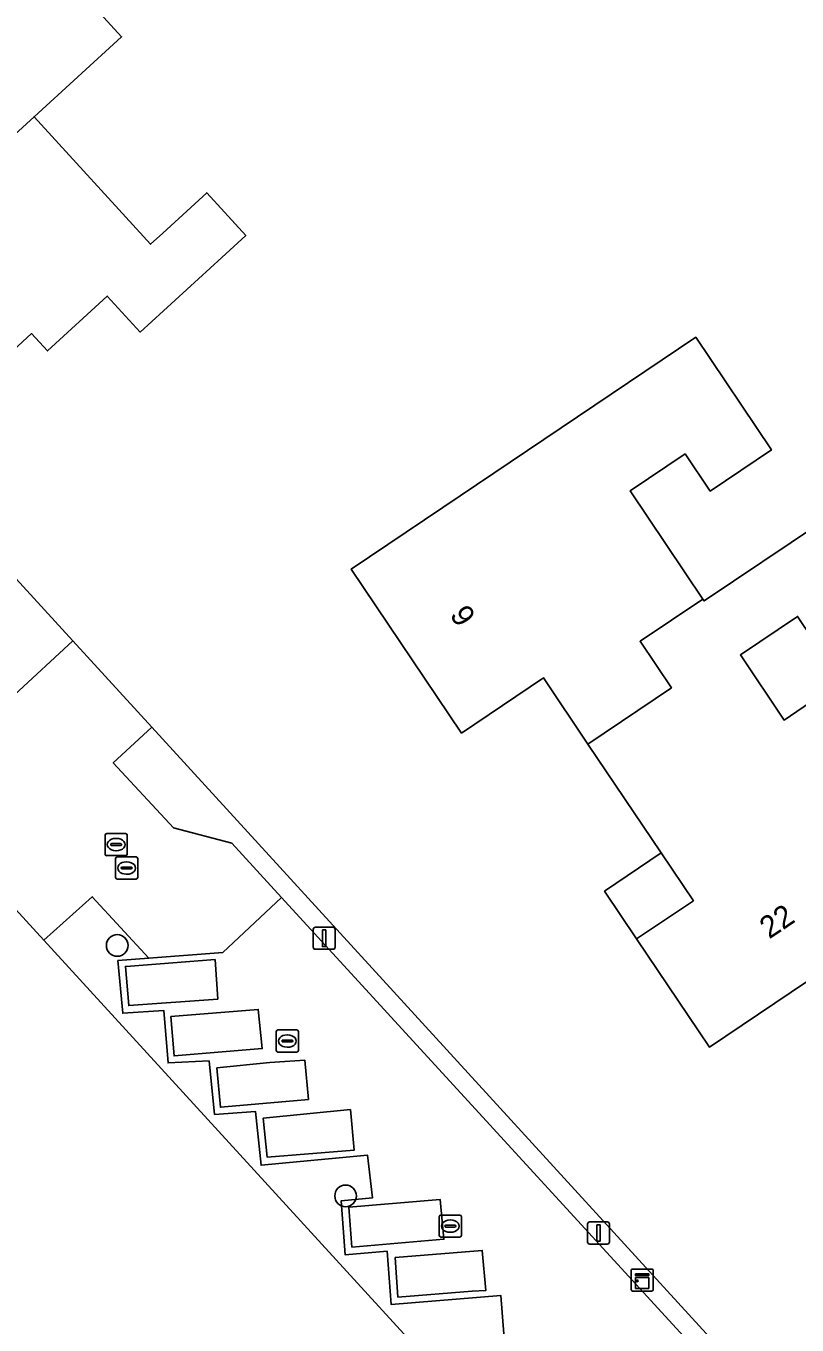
# Model space of a CAD drawing. Extents: x 161772 to 163126, y 383092 to 383917.
# Drawn here: x 162753.4 to 162788.3, y 383803.5 to 383862.3 of the extents above; entities that cross this region are included whole.
import ezdxf

# ---------------------------------------------------------------- set-up
doc = ezdxf.new("R2010")
doc.units = 0
for name, color, linetype in [('IMGEO_Boom', 7, 'Continuous'), ('IMGEO_Erf', 7, 'Continuous'), ('IMGEO_Kast', 7, 'Continuous'), ('IMGEO_Kolk', 7, 'Continuous'), ('IMGEO_Lichtmast', 7, 'Continuous'), ('IMGEO_Pand', 7, 'Continuous'), ('IMGEO_Pand_nummerreeks', 7, 'Continuous'), ('IMGEO_Pand_overbouw', 7, 'Continuous'), ('IMGEO_Parkeervlak_open', 7, 'Continuous'), ('IMGEO_Rioolput', 7, 'Continuous'), ('IMGEO_Voetpad_open', 7, 'Continuous'), ('IMGEO_Woonerf_open', 7, 'Continuous')]:
    doc.layers.add(name, color=color, linetype=linetype)

msp = doc.modelspace()

# ---------------------------------------------------------------- linework, layer by layer
at = {"layer": 'IMGEO_Boom'}
for centre in [(162757.574, 383820.672), (162767.907, 383809.345)]:
    msp.add_circle(centre, 0.489, dxfattribs=at)
at = {"layer": 'IMGEO_Erf'}
for points in [[(162792.575, 383884.453), (162783.51, 383883.394), (162766.388, 383881.393), (162758.734, 383880.499), (162755.624, 383880.136), (162755.559, 383880.857), (162733.821, 383878.307), (162722.946, 383877.029), (162724.098, 383868.834), (162730.524, 383861.81), (162755.56, 383834.448), (162759.132, 383830.545), (162785.832, 383801.364)], [(162778.448, 383794.471), (162754.257, 383820.906), (162741.585, 383834.755), (162739.511, 383837.021), (162735.905, 383840.961), (162733.883, 383843.17), (162727.254, 383850.414), (162719.685, 383858.685), (162714.107, 383864.78), (162703.698, 383876.155)], [(162752.76, 383867.251), (162757.767, 383861.771), (162753.809, 383858.155), (162759.079, 383852.387), (162759.63, 383852.892), (162761.621, 383854.718), (162763.389, 383852.789), (162762.302, 383851.793), (162758.616, 383848.414), (162757.121, 383850.046), (162754.416, 383847.566), (162753.698, 383848.349), (162751.622, 383846.447), (162749.818, 383848.416), (162749.609, 383848.224), (162748.904, 383848.994), (162748.116, 383849.028), (162747.031, 383850.211), (162747.067, 383851.037), (162746.59, 383851.558), (162741.621, 383856.98), (162736.757, 383862.287)], [(162793.974, 383822.543), (162784.366, 383816.078), (162781.075, 383820.969), (162783.642, 383822.694), (162782.19, 383824.855), (162778.873, 383829.784), (162776.863, 383832.771), (162773.153, 383830.275), (162768.161, 383837.695), (162772.31, 383840.487), (162783.748, 383848.183), (162787.175, 383843.088), (162784.403, 383841.223), (162783.269, 383842.907), (162780.78, 383841.232), (162784.071, 383836.34), (162784.129, 383836.254), (162789.389, 383839.793)], [(162788.357, 383835.554), (162785.768, 383833.812), (162787.749, 383830.866), (162789.234, 383831.865)]]:
    msp.add_lwpolyline(points, dxfattribs=at)
at = {"layer": 'IMGEO_Kast'}
for p, q in [((162780.829, 383805.112), (162780.829, 383805.953)), ((162780.829, 383805.953), (162780.829, 383805.112)), ((162780.904, 383806.037), (162781.745, 383806.037)), ((162781.745, 383806.037), (162780.904, 383806.037)), ((162781.829, 383805.962), (162781.829, 383805.121)), ((162781.829, 383805.121), (162781.829, 383805.962)), ((162781.754, 383805.037), (162780.913, 383805.037)), ((162780.913, 383805.037), (162781.754, 383805.037))]:
    msp.add_line(p, q, dxfattribs=at)
for points in [[(162781.024, 383805.827), (162781.624, 383805.827), (162781.624, 383805.742), (162781.024, 383805.742), (162781.024, 383805.827)], [(162781.024, 383805.652), (162781.624, 383805.652), (162781.624, 383805.163), (162781.024, 383805.163), (162781.024, 383805.652)]]:
    msp.add_lwpolyline(points, dxfattribs=at)
msp.add_circle((162781.108, 383805.501), 0.0377, dxfattribs=at)
for centre, start, end in [((162780.907, 383805.959), 92.4484, 184.28452), ((162780.907, 383805.959), 92.4484, 184.28452), ((162781.751, 383805.959), 2.4484, 94.28452), ((162781.751, 383805.959), 2.4484, 94.28452), ((162780.907, 383805.115), 182.4484, 274.28452), ((162780.907, 383805.115), 182.4484, 274.28452), ((162781.751, 383805.115), 272.4484, 4.28452), ((162781.751, 383805.115), 272.4484, 4.28452)]:
    msp.add_arc(centre, 0.0779, start, end, dxfattribs=at)
at = {"layer": 'IMGEO_Kolk'}
for p, q in [((162757.499, 383823.748), (162757.499, 383824.6)), ((162757.574, 383824.674), (162758.426, 383824.674)), ((162758.5, 383824.6), (162758.5, 383823.748)), ((162757.758, 383824.168), (162757.758, 383824.18)), ((162758.196, 383824.131), (162757.798, 383824.131)), ((162757.801, 383824.217), (162758.199, 383824.217)), ((162757.987, 383824.454), (162758.012, 383824.454)), ((162758.242, 383824.18), (162758.242, 383824.168)), ((162758.426, 383823.674), (162757.574, 383823.674)), ((162758.01, 383823.894), (162757.985, 383823.894)), ((162764.846, 383816.85), (162765.698, 383816.85)), ((162764.771, 383815.924), (162764.771, 383816.776)), ((162765.03, 383816.344), (162765.03, 383816.356)), ((162765.468, 383816.307), (162765.07, 383816.307)), ((162765.073, 383816.393), (162765.471, 383816.393)), ((162765.259, 383816.63), (162765.284, 383816.63)), ((162765.514, 383816.356), (162765.514, 383816.344)), ((162765.772, 383816.776), (162765.772, 383815.924)), ((162765.698, 383815.85), (162764.846, 383815.85)), ((162765.282, 383816.07), (162765.257, 383816.07)), ((162772.145, 383807.554), (162772.145, 383808.406)), ((162772.22, 383808.48), (162773.072, 383808.48)), ((162772.633, 383808.26), (162772.658, 383808.26)), ((162773.146, 383808.406), (162773.146, 383807.554)), ((162773.072, 383807.48), (162772.22, 383807.48)), ((162772.404, 383807.974), (162772.404, 383807.986)), ((162772.842, 383807.937), (162772.444, 383807.937)), ((162772.447, 383808.023), (162772.845, 383808.023)), ((162772.656, 383807.7), (162772.631, 383807.7)), ((162772.888, 383807.986), (162772.888, 383807.974))]:
    msp.add_line(p, q, dxfattribs=at)
for points in [[(162757.499, 383823.748), (162757.499, 383824.6)], [(162757.574, 383824.674), (162758.426, 383824.674)], [(162758.5, 383824.6), (162758.5, 383823.748)], [(162758.426, 383823.674), (162757.574, 383823.674)], [(162764.846, 383816.85), (162765.698, 383816.85)], [(162764.771, 383815.924), (162764.771, 383816.776)], [(162765.772, 383816.776), (162765.772, 383815.924)], [(162765.698, 383815.85), (162764.846, 383815.85)], [(162772.145, 383807.554), (162772.145, 383808.406)], [(162772.22, 383808.48), (162773.072, 383808.48)], [(162773.146, 383808.406), (162773.146, 383807.554)], [(162773.072, 383807.48), (162772.22, 383807.48)]]:
    msp.add_lwpolyline(points, dxfattribs=at)
for centre, radius, start, end in [((162757.576, 383824.598), 0.0765, 91.55205, 178.44795), ((162757.576, 383824.598), 0.0765, 91.55205, 178.44795), ((162758.424, 383824.598), 0.0765, 1.55205, 88.44795), ((162758.424, 383824.598), 0.0765, 1.55205, 88.44795), ((162757.798, 383824.177), 0.0403, 85.87752, 175.75265), ((162757.795, 383824.167), 0.0366, 178.93798, 274.71019), ((162758.199, 383824.174), 0.043, 264.86636, 352.45326), ((162758.203, 383824.179), 0.0386, 1.73085, 96.63898), ((162757.576, 383823.75), 0.0765, 181.55205, 268.44795), ((162757.576, 383823.75), 0.0765, 181.55205, 268.44795), ((162758.424, 383823.75), 0.0765, 271.55205, 358.44795), ((162758.424, 383823.75), 0.0765, 271.55205, 358.44795), ((162764.848, 383816.774), 0.0765, 91.55205, 178.44795), ((162764.848, 383816.774), 0.0765, 91.55205, 178.44795), ((162765.696, 383816.774), 0.0765, 1.55205, 88.44795), ((162765.696, 383816.774), 0.0765, 1.55205, 88.44795), ((162765.07, 383816.353), 0.0403, 85.87752, 175.75265), ((162765.067, 383816.343), 0.0366, 178.93798, 274.71019), ((162765.471, 383816.35), 0.043, 264.86636, 352.45326), ((162765.475, 383816.355), 0.0386, 1.73085, 96.63898), ((162764.848, 383815.926), 0.0765, 181.55205, 268.44795), ((162764.848, 383815.926), 0.0765, 181.55205, 268.44795), ((162765.696, 383815.926), 0.0765, 271.55205, 358.44795), ((162765.696, 383815.926), 0.0765, 271.55205, 358.44795), ((162772.222, 383808.404), 0.0765, 91.55205, 178.44795), ((162772.222, 383808.404), 0.0765, 91.55205, 178.44795), ((162773.07, 383808.404), 0.0765, 1.55205, 88.44795), ((162773.07, 383808.404), 0.0765, 1.55205, 88.44795), ((162772.222, 383807.556), 0.0765, 181.55205, 268.44795), ((162772.222, 383807.556), 0.0765, 181.55205, 268.44795), ((162772.444, 383807.983), 0.0403, 85.87752, 175.75265), ((162772.441, 383807.973), 0.0366, 178.93798, 274.71019), ((162772.845, 383807.98), 0.043, 264.86636, 352.45326), ((162772.849, 383807.985), 0.0386, 1.73085, 96.63898), ((162773.07, 383807.556), 0.0765, 271.55205, 358.44795), ((162773.07, 383807.556), 0.0765, 271.55205, 358.44795)]:
    msp.add_arc(centre, radius, start, end, dxfattribs=at)
for centre, major_axis, ratio, start_param, end_param in [((162757.986, 383824.174), (-0.387, 0.002), 0.722429, 4.712389, 7.853982), ((162758.011, 383824.174), (-0.39, 0.002), 0.717154, 1.570796, 4.712389), ((162765.258, 383816.35), (-0.387, 0.002), 0.722429, 4.712389, 7.853982), ((162765.283, 383816.35), (-0.39, 0.002), 0.717154, 1.570796, 4.712389), ((162772.632, 383807.98), (-0.387, 0.002), 0.722429, 4.712389, 7.853982), ((162772.657, 383807.98), (-0.39, 0.002), 0.717154, 1.570796, 4.712389)]:
    msp.add_ellipse(centre, major_axis=major_axis, ratio=ratio, start_param=start_param, end_param=end_param, dxfattribs=at)
at = {"layer": 'IMGEO_Lichtmast'}
for p, q in [((162766.441, 383820.598), (162766.441, 383821.398)), ((162766.441, 383821.398), (162766.441, 383820.598)), ((162766.541, 383821.498), (162767.331, 383821.498)), ((162767.331, 383821.498), (162766.541, 383821.498)), ((162767.431, 383821.398), (162767.431, 383820.598)), ((162767.431, 383820.598), (162767.431, 383821.398)), ((162767.331, 383820.498), (162766.541, 383820.498)), ((162766.541, 383820.498), (162767.331, 383820.498)), ((162778.854, 383807.268), (162778.854, 383808.068)), ((162778.854, 383808.068), (162778.854, 383807.268)), ((162778.954, 383808.168), (162779.744, 383808.168)), ((162779.744, 383808.168), (162778.954, 383808.168)), ((162779.844, 383808.068), (162779.844, 383807.268)), ((162779.844, 383807.268), (162779.844, 383808.068)), ((162779.744, 383807.168), (162778.954, 383807.168)), ((162778.954, 383807.168), (162779.744, 383807.168))]:
    msp.add_line(p, q, dxfattribs=at)
for points in [[(162766.861, 383821.373), (162767.011, 383821.373), (162767.011, 383820.623), (162766.861, 383820.623), (162766.861, 383821.373)], [(162779.274, 383808.043), (162779.424, 383808.043), (162779.424, 383807.293), (162779.274, 383807.293), (162779.274, 383808.043)]]:
    msp.add_lwpolyline(points, dxfattribs=at)
for centre, start, end in [((162766.541, 383821.398), 90, 180), ((162766.541, 383821.398), 90, 180), ((162767.331, 383821.398), 0, 90), ((162767.331, 383821.398), 360, 90), ((162766.541, 383820.598), 180, 270), ((162766.541, 383820.598), 180, 270), ((162767.331, 383820.598), 270, 0), ((162767.331, 383820.598), 270, 0), ((162778.954, 383808.068), 90, 180), ((162778.954, 383808.068), 90, 180), ((162779.744, 383808.068), 0, 90), ((162779.744, 383808.068), 360, 90), ((162778.954, 383807.268), 180, 270), ((162778.954, 383807.268), 180, 270), ((162779.744, 383807.268), 270, 0), ((162779.744, 383807.268), 270, 0)]:
    msp.add_arc(centre, 0.1, start, end, dxfattribs=at)
at = {"layer": 'IMGEO_Pand'}
for points in [[(162752.632, 383867.391), (162748.683, 383863.775), (162741.621, 383856.98), (162746.59, 383851.558), (162753.809, 383858.155), (162757.767, 383861.771), (162752.76, 383867.251)], [(162746.59, 383851.558), (162747.067, 383851.037), (162747.031, 383850.211), (162748.116, 383849.028), (162748.904, 383848.994), (162749.609, 383848.224), (162749.818, 383848.416), (162751.622, 383846.447), (162753.698, 383848.349), (162754.416, 383847.566), (162757.121, 383850.046), (162758.616, 383848.414), (162762.302, 383851.793), (162763.389, 383852.789), (162761.621, 383854.718), (162759.63, 383852.892), (162759.079, 383852.387), (162753.809, 383858.155)], [(162784.071, 383836.34), (162780.78, 383841.232), (162783.269, 383842.907), (162784.403, 383841.223), (162787.175, 383843.088), (162783.748, 383848.183), (162772.31, 383840.487), (162768.161, 383837.695), (162773.153, 383830.275), (162776.863, 383832.771), (162778.873, 383829.784), (162782.65, 383832.325), (162781.233, 383834.431)], [(162789.234, 383831.865), (162787.749, 383830.866), (162785.768, 383833.812), (162788.357, 383835.554), (162789.748, 383833.489), (162792.42, 383835.287), (162789.629, 383839.436), (162789.389, 383839.793), (162784.129, 383836.254), (162784.071, 383836.34), (162781.233, 383834.431), (162782.65, 383832.325), (162778.873, 383829.784), (162782.19, 383824.855), (162783.642, 383822.694), (162781.075, 383820.969), (162784.366, 383816.078), (162793.974, 383822.543), (162791.429, 383826.327), (162792.483, 383827.036)]]:
    msp.add_lwpolyline(points, close=True, dxfattribs=at)
at = {"layer": 'IMGEO_Pand_overbouw'}
msp.add_lwpolyline([(162782.19, 383824.855), (162779.623, 383823.126), (162781.075, 383820.969), (162783.642, 383822.694)], close=True, dxfattribs=at)
at = {"layer": 'IMGEO_Parkeervlak_open'}
for points in [[(162758.175, 383819.738), (162757.944, 383819.723), (162758.097, 383817.953), (162762.121, 383818.246), (162761.999, 383820.03)], [(162763.951, 383817.78), (162760.002, 383817.455), (162760.148, 383815.68), (162764.134, 383816.007)], [(162764.478, 383815.375), (162762.086, 383815.133), (162762.241, 383813.356), (162765.554, 383813.64), (162766.224, 383813.708), (162766.062, 383815.486)], [(162764.177, 383812.866), (162764.356, 383811.098), (162768.296, 383811.419), (162768.121, 383813.251)], [(162768.054, 383808.832), (162768.19, 383807.027), (162772.353, 383807.382), (162772.186, 383809.177)], [(162770.151, 383806.555), (162770.271, 383804.768), (162773.634, 383805.034), (162774.249, 383805.062), (162774.09, 383806.879)]]:
    msp.add_lwpolyline(points, close=True, dxfattribs=at)
at = {"layer": 'IMGEO_Rioolput'}
for p, q in [((162757.024, 383824.808), (162757.024, 383825.66)), ((162757.099, 383825.734), (162757.951, 383825.734)), ((162758.025, 383825.66), (162758.025, 383824.808)), ((162757.283, 383825.228), (162757.283, 383825.24)), ((162757.721, 383825.191), (162757.323, 383825.191)), ((162757.326, 383825.277), (162757.724, 383825.277)), ((162757.512, 383825.514), (162757.537, 383825.514)), ((162757.767, 383825.24), (162757.767, 383825.228)), ((162757.951, 383824.734), (162757.099, 383824.734)), ((162757.535, 383824.954), (162757.51, 383824.954))]:
    msp.add_line(p, q, dxfattribs=at)
for points in [[(162757.024, 383824.808), (162757.024, 383825.66)], [(162757.099, 383825.734), (162757.951, 383825.734)], [(162758.025, 383825.66), (162758.025, 383824.808)], [(162757.951, 383824.734), (162757.099, 383824.734)]]:
    msp.add_lwpolyline(points, dxfattribs=at)
for centre, radius, start, end in [((162757.101, 383825.658), 0.0765, 91.55205, 178.44795), ((162757.101, 383825.658), 0.0765, 91.55205, 178.44795), ((162757.949, 383825.658), 0.0765, 1.55205, 88.44795), ((162757.949, 383825.658), 0.0765, 1.55205, 88.44795), ((162757.323, 383825.237), 0.0403, 85.87752, 175.75265), ((162757.32, 383825.227), 0.0366, 178.93798, 274.71019), ((162757.724, 383825.234), 0.043, 264.86636, 352.45326), ((162757.728, 383825.239), 0.0386, 1.73085, 96.63898), ((162757.101, 383824.81), 0.0765, 181.55205, 268.44795), ((162757.101, 383824.81), 0.0765, 181.55205, 268.44795), ((162757.949, 383824.81), 0.0765, 271.55205, 358.44795), ((162757.949, 383824.81), 0.0765, 271.55205, 358.44795)]:
    msp.add_arc(centre, radius, start, end, dxfattribs=at)
for centre, major_axis, ratio, start_param, end_param in [((162757.511, 383825.234), (-0.387, 0.002), 0.722429, 4.712389, 7.853982), ((162757.536, 383825.234), (-0.39, 0.002), 0.717154, 1.570796, 4.712389)]:
    msp.add_ellipse(centre, major_axis=major_axis, ratio=ratio, start_param=start_param, end_param=end_param, dxfattribs=at)
at = {"layer": 'IMGEO_Voetpad_open'}
for points in [[(162752.926, 383832.002), (162755.56, 383834.448), (162730.524, 383861.81)], [(162775.143, 383802.14), (162774.929, 383804.848), (162769.97, 383804.433), (162769.786, 383806.84), (162767.884, 383806.686), (162767.701, 383809.118), (162769.124, 383809.261), (162768.903, 383811.181), (162764.084, 383810.729), (162763.828, 383813.169), (162761.977, 383813.034), (162761.732, 383815.448), (162759.873, 383815.359), (162759.678, 383817.733), (162757.826, 383817.608), (162757.606, 383819.988), (162758.997, 383820.097), (162756.443, 383822.872), (162754.257, 383820.906), (162778.448, 383794.471)]]:
    msp.add_lwpolyline(points, dxfattribs=at)
msp.add_lwpolyline([(162759.132, 383830.545), (162757.392, 383828.939), (162760.119, 383825.998), (162762.761, 383825.294), (162765.006, 383822.838), (162784.026, 383802.09), (162783.934, 383802.002), (162785.36, 383800.541), (162785.832, 383801.364)], close=True, dxfattribs=at)
at = {"layer": 'IMGEO_Woonerf_open'}
for points in [[(162741.585, 383834.755), (162754.257, 383820.906), (162756.443, 383822.872), (162758.997, 383820.097), (162762.35, 383820.358), (162765.006, 383822.838), (162762.761, 383825.294), (162760.119, 383825.998), (162757.392, 383828.939), (162759.132, 383830.545), (162755.56, 383834.448), (162752.926, 383832.002)], [(162784.026, 383802.09), (162765.006, 383822.838), (162762.35, 383820.358), (162758.997, 383820.097), (162757.606, 383819.988), (162757.826, 383817.608), (162759.678, 383817.733), (162759.873, 383815.359), (162761.732, 383815.448), (162761.977, 383813.034), (162763.828, 383813.169), (162764.084, 383810.729), (162768.903, 383811.181), (162769.124, 383809.261), (162767.701, 383809.118), (162767.884, 383806.686), (162769.786, 383806.84), (162769.97, 383804.433), (162774.929, 383804.848), (162775.143, 383802.14)]]:
    msp.add_lwpolyline(points, dxfattribs=at)
for points in [[(162758.097, 383817.953), (162757.944, 383819.723), (162758.175, 383819.738), (162761.999, 383820.03), (162762.121, 383818.246)], [(162760.148, 383815.68), (162760.002, 383817.455), (162763.951, 383817.78), (162764.134, 383816.007)], [(162762.241, 383813.356), (162762.086, 383815.133), (162764.478, 383815.375), (162766.062, 383815.486), (162766.224, 383813.708), (162765.554, 383813.64)], [(162764.356, 383811.098), (162764.177, 383812.866), (162768.121, 383813.251), (162768.296, 383811.419)], [(162772.186, 383809.177), (162772.353, 383807.382), (162768.19, 383807.027), (162768.054, 383808.832)], [(162774.09, 383806.879), (162774.249, 383805.062), (162773.634, 383805.034), (162770.271, 383804.768), (162770.151, 383806.555)]]:
    msp.add_lwpolyline(points, close=True, dxfattribs=at)

# ---------------------------------------------------------------- texts
at = {"layer": 'IMGEO_Pand_nummerreeks'}
for s, rotation, p in [('9', 303.93173, (162772.594, 383835.62)), ('22', 33.93629, (162787.075, 383820.939))]:
    msp.add_text(s, height=1, rotation=rotation, dxfattribs=at).set_placement(p)

doc.saveas('drawing.dxf')
